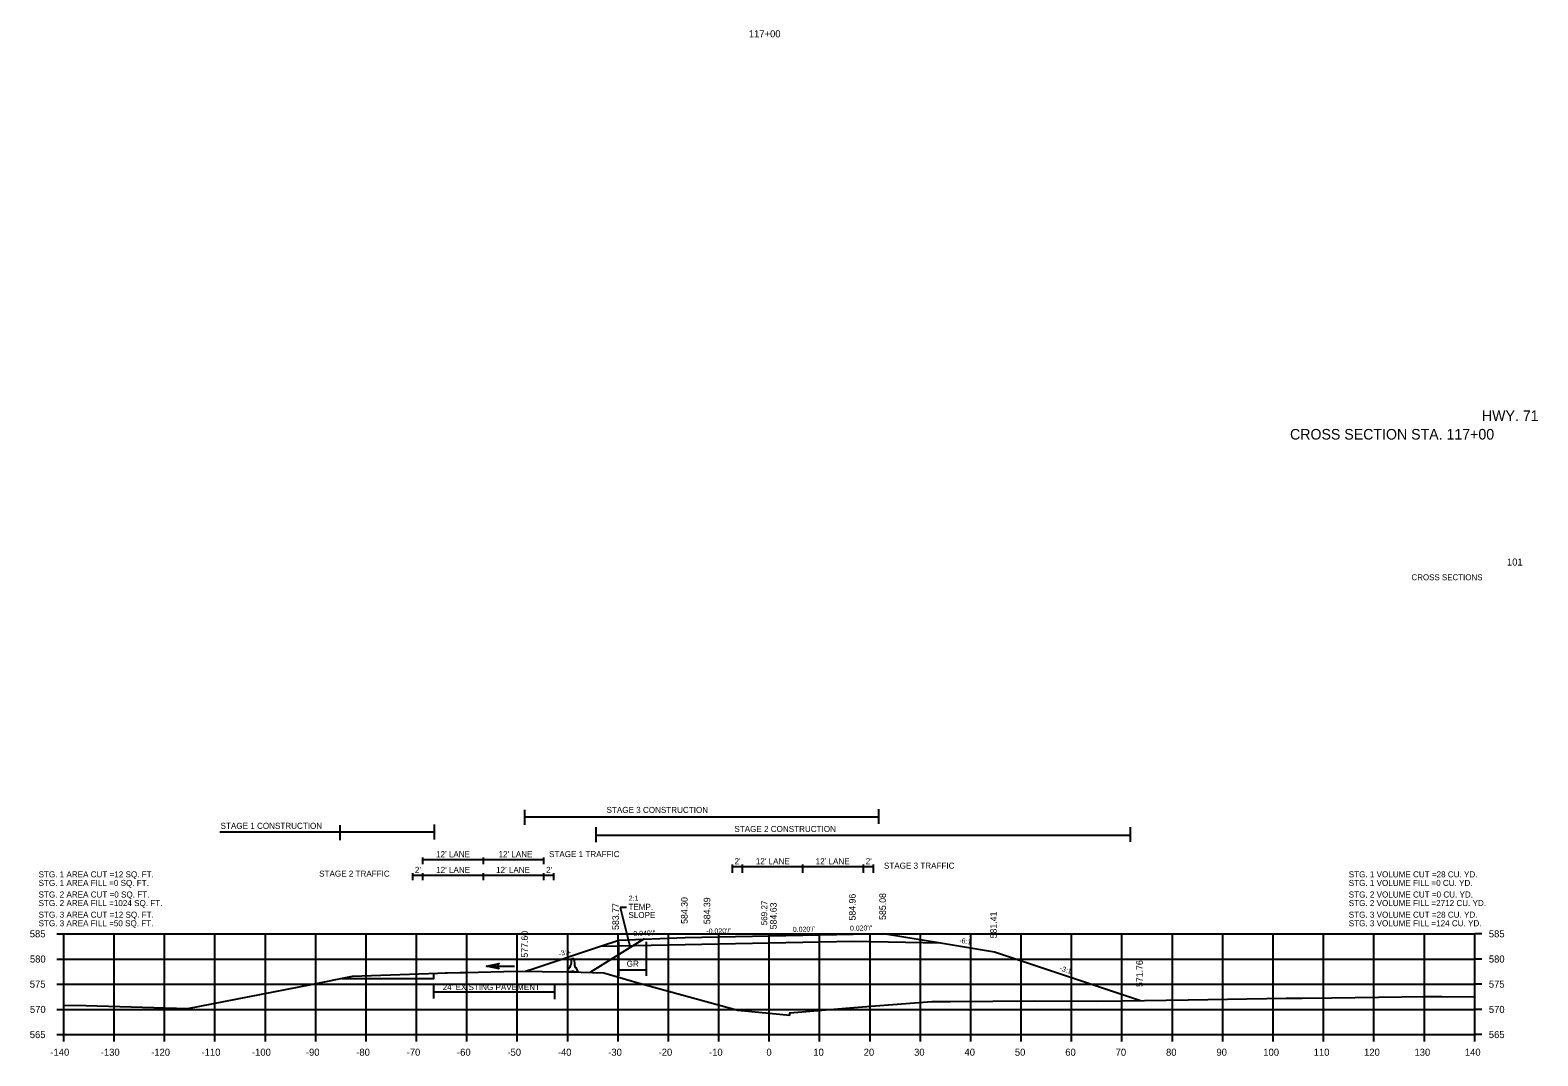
# Model space of a CAD drawing. Extents: x 642114 to 642416, y 286928 to 293347.
# Drawn here: x 642113.6 to 642412.8, y 290138.1 to 290341.6 of the extents above; entities that cross this region are included whole.
import ezdxf

# ---------------------------------------------------------------- set-up
doc = ezdxf.new("R2010")
doc.units = 0
for name, color, linetype in [('Level 43', 7, 'Continuous'), ('Level 58', 7, 'Continuous'), ('R_Axis', 7, 'Continuous'), ('R_Axis Annot', 7, 'Continuous'), ('R_Border', 7, 'Continuous'), ('R_Border Notes', 7, 'Continuous'), ('R_Draft', 7, 'Continuous'), ('R_Exist Surface', 7, 'Continuous'), ('R_Exist Surface Annot', 7, 'Continuous'), ('R_Fin Surface', 7, 'Continuous'), ('R_Grid', 7, 'Continuous'), ('R_MOT Barrier', 7, 'Continuous'), ('R_Xsect Elev', 7, 'Continuous'), ('R_Xsect Slope', 7, 'Continuous')]:
    doc.layers.add(name, color=color, linetype=linetype)

# ---------------------------------------------------------------- blocks, each defined once
blk = doc.blocks.new('BARRIER WALL X-SECTION')
at = {"layer": 'R_MOT Barrier'}
for p, q in [((0.48, 0.9), (0, 0.25)), ((0, 0.25), (0, 0)), ((0.5, -0.01), (0, 0)), ((0.5, -0.01), (1, 0.15)), ((0.8, 2.59), (0.63, 1.29)), ((0.8, 2.59), (0.87, 2.65)), ((0.87, 2.65), (1.24, 2.64)), ((1, 0.15), (1.5, -0.03)), ((1.24, 2.64), (1.31, 2.58)), ((1.31, 2.58), (1.42, 1.27)), ((1.56, 0.88), (2, 0.21)), ((2, 0.21), (2, -0.04)), ((1.5, -0.03), (2, -0.04))]:
    blk.add_line(p, q, dxfattribs=at)
for centre, start, end in [((-0.2, 1.39), 323.8622, 352.8452), ((2.25, 1.34), 184.8632, 213.8462)]:
    blk.add_arc(centre, 0.833, start, end, dxfattribs=at)
blk = doc.blocks.new('FA')
at = {"layer": 'Level 43'}
blk.add_lwpolyline([(7.94, 0), (0, 0)], dxfattribs=at)
at = {"layer": 'Level 58'}
blk.add_lwpolyline([(4.34, 0.75), (7.94, 0), (4.34, -0.75), (4.94, 0)], close=True, dxfattribs=at)

msp = doc.modelspace()

# ---------------------------------------------------------------- linework, layer by layer
at = {"layer": 'R_Axis'}
for p, q in [((642118.84, 290162.3), (642120.24, 290162.3)), ((642120.24, 290142.3), (642120.24, 290162.3)), ((642400.24, 290142.3), (642400.24, 290162.3)), ((642401.64, 290162.3), (642400.24, 290162.3)), ((642118.84, 290157.3), (642120.24, 290157.3)), ((642401.64, 290157.3), (642400.24, 290157.3)), ((642118.84, 290152.3), (642120.24, 290152.3)), ((642401.64, 290152.3), (642400.24, 290152.3)), ((642118.84, 290147.3), (642120.24, 290147.3)), ((642401.64, 290147.3), (642400.24, 290147.3)), ((642118.84, 290142.3), (642120.24, 290142.3)), ((642120.24, 290142.3), (642400.24, 290142.3)), ((642120.24, 290140.9), (642120.24, 290142.3)), ((642130.24, 290140.9), (642130.24, 290142.3)), ((642140.24, 290140.9), (642140.24, 290142.3)), ((642150.24, 290140.9), (642150.24, 290142.3)), ((642160.24, 290140.9), (642160.24, 290142.3)), ((642170.24, 290140.9), (642170.24, 290142.3)), ((642180.24, 290140.9), (642180.24, 290142.3)), ((642190.24, 290140.9), (642190.24, 290142.3)), ((642200.24, 290140.9), (642200.24, 290142.3)), ((642210.24, 290140.9), (642210.24, 290142.3)), ((642220.24, 290140.9), (642220.24, 290142.3)), ((642230.24, 290140.9), (642230.24, 290142.3)), ((642240.24, 290140.9), (642240.24, 290142.3)), ((642250.24, 290140.9), (642250.24, 290142.3)), ((642260.24, 290140.9), (642260.24, 290142.3)), ((642270.24, 290140.9), (642270.24, 290142.3)), ((642280.24, 290140.9), (642280.24, 290142.3)), ((642290.24, 290140.9), (642290.24, 290142.3)), ((642300.24, 290140.9), (642300.24, 290142.3)), ((642310.24, 290140.9), (642310.24, 290142.3)), ((642320.24, 290140.9), (642320.24, 290142.3)), ((642330.24, 290140.9), (642330.24, 290142.3)), ((642340.24, 290140.9), (642340.24, 290142.3)), ((642350.24, 290140.9), (642350.24, 290142.3)), ((642360.24, 290140.9), (642360.24, 290142.3)), ((642370.24, 290140.9), (642370.24, 290142.3)), ((642380.24, 290140.9), (642380.24, 290142.3)), ((642390.24, 290140.9), (642390.24, 290142.3)), ((642400.24, 290140.9), (642400.24, 290142.3)), ((642401.64, 290142.3), (642400.24, 290142.3))]:
    msp.add_line(p, q, dxfattribs=at)
at = {"layer": 'R_Exist Surface'}
msp.add_lwpolyline([(642226.73, 290159.84), (642226.77, 290159.84), (642243.57, 290160.18), (642260.24, 290160.51), (642276.91, 290160.85), (642294.2, 290160.5)], dxfattribs=at)
at = {"layer": 'R_Exist Surface Annot'}
msp.add_lwpolyline([(642120.24, 290148.13), (642124.62, 290148.07), (642144.84, 290147.51), (642169.3, 290152.24), (642177.52, 290153.88), (642194.49, 290154.46), (642195.97, 290154.54), (642196.34, 290154.55), (642198.88, 290154.61), (642199.91, 290154.63), (642210.15, 290154.86), (642220.2, 290154.76), (642222.02, 290154.75), (642222.9, 290154.72), (642227.38, 290154.57), (642233.95, 290152.62), (642253.98, 290147.12), (642260.25, 290146.57), (642264.29, 290146.17), (642264.33, 290146.2), (642264.35, 290146.64), (642277.05, 290147.7), (642292.47, 290148.85), (642296.19, 290148.84), (642304.59, 290148.95), (642312.9, 290149.02), (642325.27, 290148.96), (642330.33, 290148.99), (642343.34, 290149.22), (642362.82, 290149.52), (642365.97, 290149.54), (642371.8, 290149.58), (642390.49, 290149.87), (642393.69, 290149.89), (642400.24, 290149.77)], dxfattribs=at)
at = {"layer": 'R_Fin Surface'}
msp.add_lwpolyline([(642211.71, 290154.85), (642211.86, 290154.9), (642213.91, 290155.58), (642226.56, 290159.79), (642226.73, 290159.84), (642230.41, 290161.07), (642243.57, 290161.6), (642260.24, 290161.93), (642276.91, 290162.26), (642282.91, 290162.38), (642294.2, 290160.5), (642304.91, 290158.72), (642333.88, 290149.06)], dxfattribs=at)
at = {"layer": 'R_Grid'}
for p, q in [((642120.24, 290162.3), (642400.24, 290162.3)), ((642120.24, 290142.3), (642120.24, 290162.3)), ((642130.24, 290142.3), (642130.24, 290162.3)), ((642140.24, 290142.3), (642140.24, 290162.3)), ((642150.24, 290142.3), (642150.24, 290162.3)), ((642160.24, 290142.3), (642160.24, 290162.3)), ((642170.24, 290142.3), (642170.24, 290162.3)), ((642180.24, 290142.3), (642180.24, 290162.3)), ((642190.24, 290142.3), (642190.24, 290162.3)), ((642200.24, 290142.3), (642200.24, 290162.3)), ((642210.24, 290142.3), (642210.24, 290162.3)), ((642220.24, 290142.3), (642220.24, 290162.3)), ((642230.24, 290142.3), (642230.24, 290162.3)), ((642240.24, 290142.3), (642240.24, 290162.3)), ((642250.24, 290142.3), (642250.24, 290162.3)), ((642260.24, 290142.3), (642260.24, 290162.3)), ((642270.24, 290142.3), (642270.24, 290162.3)), ((642280.24, 290142.3), (642280.24, 290162.3)), ((642290.24, 290142.3), (642290.24, 290162.3)), ((642300.24, 290142.3), (642300.24, 290162.3)), ((642310.24, 290142.3), (642310.24, 290162.3)), ((642320.24, 290142.3), (642320.24, 290162.3)), ((642330.24, 290142.3), (642330.24, 290162.3)), ((642340.24, 290142.3), (642340.24, 290162.3)), ((642350.24, 290142.3), (642350.24, 290162.3)), ((642360.24, 290142.3), (642360.24, 290162.3)), ((642370.24, 290142.3), (642370.24, 290162.3)), ((642380.24, 290142.3), (642380.24, 290162.3)), ((642390.24, 290142.3), (642390.24, 290162.3)), ((642400.24, 290142.3), (642400.24, 290162.3)), ((642120.24, 290157.3), (642400.24, 290157.3)), ((642120.24, 290152.3), (642400.24, 290152.3)), ((642120.24, 290147.3), (642400.24, 290147.3)), ((642120.24, 290142.3), (642400.24, 290142.3))]:
    msp.add_line(p, q, dxfattribs=at)
at = {"layer": 'R_Xsect Elev'}
for p, q in [((642211.74, 290183.96), (642211.74, 290186.89)), ((642211.74, 290185.54), (642281.97, 290185.54)), ((642281.97, 290184.1), (642281.97, 290187.03)), ((642151.18, 290182.51), (642193.78, 290182.51)), ((642175.06, 290180.91), (642175.06, 290183.83)), ((642193.78, 290181.05), (642193.78, 290183.97)), ((642225.89, 290180.51), (642225.89, 290183.44)), ((642225.89, 290181.89), (642331.9, 290181.89)), ((642331.9, 290180.56), (642331.9, 290183.48)), ((642191.5, 290176.15), (642191.5, 290177.47)), ((642191.5, 290177.05), (642215.5, 290177.05)), ((642203.5, 290176.15), (642203.5, 290177.47)), ((642215.5, 290176.15), (642215.5, 290177.47)), ((642252.93, 290174.41), (642252.93, 290176.07)), ((642252.93, 290175.65), (642280.93, 290175.65)), ((642254.93, 290174.41), (642254.93, 290176.07)), ((642266.93, 290174.41), (642266.93, 290176.07)), ((642278.93, 290174.41), (642278.93, 290176.07)), ((642280.93, 290174.41), (642280.93, 290176.07)), ((642189.5, 290172.92), (642189.5, 290174.35)), ((642189.5, 290173.94), (642217.5, 290173.94)), ((642191.5, 290172.92), (642191.5, 290174.35)), ((642203.5, 290172.92), (642203.5, 290174.35)), ((642215.5, 290172.92), (642215.5, 290174.35)), ((642217.5, 290172.92), (642217.5, 290174.35)), ((642230.41, 290153.99), (642230.41, 290160.68)), ((642235.91, 290153.99), (642235.91, 290160.68)), ((642230.44, 290155.16), (642235.91, 290155.16)), ((642193.69, 290149.45), (642193.69, 290152.37)), ((642217.69, 290149.36), (642217.69, 290152.28)), ((642193.69, 290150.8), (642217.69, 290150.8))]:
    msp.add_line(p, q, dxfattribs=at)
for points in [[(642231.89, 290167.53), (642230.67, 290167.53)], [(642230.67, 290167.53), (642232.63, 290159.58)], [(642230.67, 290167.53), (642232.63, 290159.58)], [(642235.39, 290161.31), (642224.76, 290154.66)], [(642175.39, 290153.46), (642193.69, 290153.46), (642193.69, 290154.46)]]:
    msp.add_lwpolyline(points, dxfattribs=at)

# ---------------------------------------------------------------- block references
msp.add_blockref('BARRIER WALL X-SECTION', (642220.2, 290154.77), dxfattribs=at)
at = {"layer": 'R_Xsect Elev', "xscale": 0.7, "yscale": 0.7, "rotation": 179.99999999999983}
msp.add_blockref('FA', (642209.7, 290155.89), dxfattribs=at)

# ---------------------------------------------------------------- texts
at = {"layer": 'R_Axis Annot'}
for s, height, p in [('117+00', 1.4, (642256.18, 290340.22)), ('HWY. 71', 2.1, (642401.67, 290264.07)), ('CROSS SECTION STA. 117+00', 2.1, (642363.59, 290260.39)), ('585', 1.4, (642113.49, 290161.6)), ('585', 1.4, (642403.04, 290161.6)), ('580', 1.4, (642113.52, 290156.6)), ('580', 1.4, (642403.04, 290156.6)), ('575', 1.4, (642113.49, 290151.6)), ('575', 1.4, (642403.04, 290151.6)), ('570', 1.4, (642113.52, 290146.6)), ('570', 1.4, (642403.04, 290146.6)), ('565', 1.4, (642113.49, 290141.6)), ('565', 1.4, (642403.04, 290141.6)), ('-140', 1.4, (642117.58, 290138.1)), ('-130', 1.4, (642127.58, 290138.1)), ('-120', 1.4, (642137.58, 290138.1)), ('-110', 1.4, (642147.58, 290138.1)), ('-100', 1.4, (642157.58, 290138.1)), ('-90', 1.4, (642168.28, 290138.1)), ('-80', 1.4, (642178.28, 290138.1)), ('-70', 1.4, (642188.28, 290138.1)), ('-60', 1.4, (642198.28, 290138.1)), ('-50', 1.4, (642208.28, 290138.1)), ('-40', 1.4, (642218.28, 290138.1)), ('-30', 1.4, (642228.28, 290138.1)), ('-20', 1.4, (642238.28, 290138.1)), ('-10', 1.4, (642248.28, 290138.1)), ('0', 1.4, (642259.68, 290138.1)), ('10', 1.4, (642268.98, 290138.1)), ('20', 1.4, (642278.98, 290138.1)), ('30', 1.4, (642288.98, 290138.1)), ('40', 1.4, (642298.98, 290138.1)), ('50', 1.4, (642308.98, 290138.1)), ('60', 1.4, (642318.98, 290138.1)), ('70', 1.4, (642328.98, 290138.1)), ('80', 1.4, (642338.98, 290138.1)), ('90', 1.4, (642348.98, 290138.1)), ('100', 1.4, (642358.28, 290138.1)), ('110', 1.4, (642368.28, 290138.1)), ('120', 1.4, (642378.28, 290138.1)), ('130', 1.4, (642388.28, 290138.1)), ('140', 1.4, (642398.28, 290138.1))]:
    msp.add_text(s, height=height, dxfattribs=at).set_placement(p)
at = {"layer": 'R_Border'}
msp.add_text('101', height=1.4, dxfattribs=at).set_placement((642406.63, 290235.38))
at = {"layer": 'R_Border Notes'}
msp.add_text('    CROSS SECTIONS    ', height=1.178, dxfattribs=at).set_placement((642385.94, 290232.47))
at = {"layer": 'R_Draft'}
for s, p in [('STG. 1 AREA CUT =12 SQ. FT.', (642115.24, 290173.5)), ('STG. 1 AREA FILL =0 SQ. FT.', (642115.24, 290171.8)), ('STG. 1 VOLUME CUT =28 CU. YD.', (642375.24, 290173.5)), ('STG. 1 VOLUME FILL =0 CU. YD.', (642375.24, 290171.8)), ('STG. 2 AREA CUT =0 SQ. FT.', (642115.24, 290169.5)), ('STG. 2 VOLUME CUT =0 CU. YD.', (642375.24, 290169.5)), ('STG. 2 AREA FILL =1024 SQ. FT.', (642115.24, 290167.8)), ('STG. 3 AREA CUT =12 SQ. FT.', (642115.24, 290165.5)), ('STG. 2 VOLUME FILL =2712 CU. YD.', (642375.24, 290167.8)), ('STG. 3 VOLUME CUT =28 CU. YD.', (642375.24, 290165.5)), ('STG. 3 AREA FILL =50 SQ. FT.', (642115.24, 290163.8)), ('STG. 3 VOLUME FILL =124 CU. YD.', (642375.24, 290163.8))]:
    msp.add_text(s, height=1.2, dxfattribs=at).set_placement(p)
at = {"layer": 'R_Xsect Elev'}
for s, p in [('STAGE 3 CONSTRUCTION', (642227.95, 290186.29)), ('STAGE 1 CONSTRUCTION', (642151.36, 290183.13)), ('STAGE 2 CONSTRUCTION', (642253.32, 290182.51)), ("12' LANE", (642194.12, 290177.51)), ("12' LANE", (642206.52, 290177.51)), ('STAGE 1 TRAFFIC', (642216.54, 290177.52)), ("2'", (642189.92, 290174.39)), ("12' LANE", (642194.14, 290174.39)), ("12' LANE", (642206.03, 290174.39)), ("2'", (642215.96, 290174.39)), ("2'", (642253.35, 290176.11)), ("12' LANE", (642257.57, 290176.11)), ("12' LANE", (642269.46, 290176.11)), ("2'", (642279.39, 290176.11)), ('STAGE 3 TRAFFIC', (642283, 290175.23)), ('STAGE 2 TRAFFIC', (642170.92, 290173.64)), ('TEMP.', (642232.29, 290167.05)), ('SLOPE', (642232.29, 290165.43)), ('GR', (642231.95, 290155.76)), ("24' EXISTING PAVEMENT", (642195.44, 290151.13))]:
    msp.add_text(s, height=1.2, dxfattribs=at).set_placement(p)
for s, height, p in [(' 584.30', 1.3, (642244.05, 290163.79)), (' 584.39', 1.3, (642248.54, 290163.73)), (' 584.96', 1.3, (642277.38, 290164.46)), (' 585.08', 1.3, (642283.38, 290164.58)), (' 583.77', 1.3, (642230.4, 290162.59)), ('569.27', 1.2, (642259.84, 290163.99)), (' 584.63', 1.3, (642261.71, 290162.71)), (' 581.41', 1.3, (642305.38, 290160.91)), (' 577.60', 1.3, (642212.34, 290157.09)), (' 571.76', 1.3, (642334.36, 290151.26))]:
    msp.add_text(s, height=height, rotation=90, dxfattribs=at).set_placement(p)
at = {"layer": 'R_Xsect Slope'}
for s, rotation, p in [('2:1', 0.32, (642232.36, 290168.86)), ("-0.020'/'", 1.1458, (642247.77, 290162.33)), ("0.020'/'", 1.1458, (642264.93, 290162.67)), ("0.020'/'", 1.1483, (642276.27, 290162.9)), ("-0.040'/'", 2.2906, (642232.84, 290161.82)), ('-6:1', 350.5358, (642297.89, 290160.54)), ('-3:1', 18.4069, (642218.63, 290157.8)), ('-3:1', 341.5668, (642317.79, 290155.07))]:
    msp.add_text(s, height=1, rotation=rotation, dxfattribs=at).set_placement(p)

doc.saveas('drawing.dxf')
